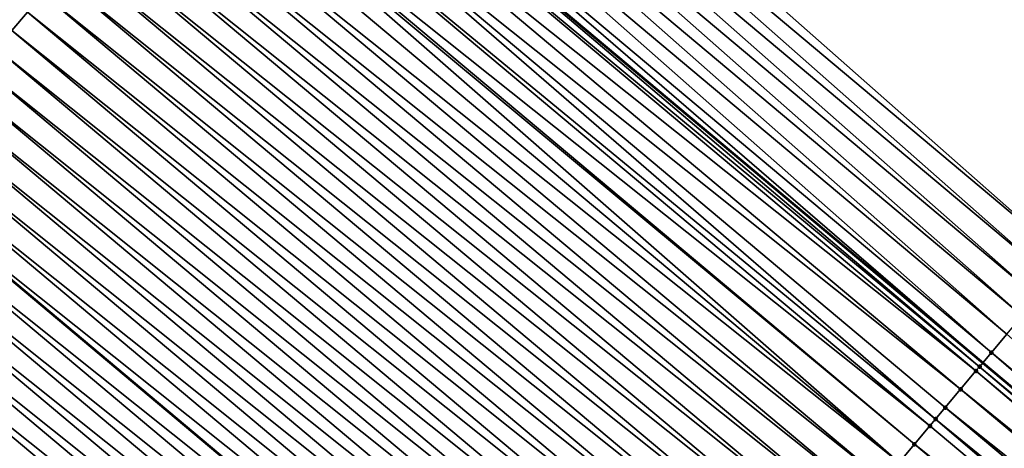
# Model space of a CAD drawing. Header units: feet. Extents: x 2007189 to 2022806, y 818621 to 837694.
# Tile 368 of 680: x 2015933 to 2015954, y 819826 to 819835. Entities that reach past the tile are written whole.
import ezdxf

# ---------------------------------------------------------------- set-up
doc = ezdxf.new("R2010")
doc.units = ezdxf.units.FT
doc.header["$MEASUREMENT"] = 0
for name, color, linetype, lineweight in [('EP_Travel Lane', 172, 'Continuous', 53), ('Road Shots', 141, 'Continuous', 100), ('Road X-Section', 40, 'Continuous', 13), ('STRIPING', 60, 'Continuous', 53)]:
    doc.layers.add(name, color=color, linetype=linetype, lineweight=lineweight)
doc.layers.add('I-77-MM17-21_SB-Surface-Border', color=7, linetype='Continuous')
doc.layers.add('I-77-MM17-21_SB-Surface-TIN', color=7, linetype='Continuous')

msp = doc.modelspace()

# ---------------------------------------------------------------- linework, layer by layer
at = {"layer": 'EP_Travel Lane'}
msp.add_polyline3d([(2015800.343797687, 819956.3280257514, 258.8786010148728), (2015815.66086029, 819943.4708387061, 259.1643164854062), (2015830.978050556, 819930.6135444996, 259.4366893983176), (2015846.295183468, 819917.7562984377, 259.7150493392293), (2015861.612343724, 819904.8990294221, 259.9905541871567), (2015876.929869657, 819892.0414534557, 260.2278165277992), (2015892.247178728, 819879.1840595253, 260.4877616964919), (2015907.564318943, 819866.3268073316, 260.7653570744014), (2015922.881623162, 819853.469417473, 261.0258082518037), (2015938.199376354, 819840.611650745, 261.2393019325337), (2015953.515313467, 819827.7568062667, 261.469608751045), (2015968.83556831, 819814.9028743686, 261.7273404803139), (2015984.155948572, 819802.048837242, 261.9716308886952), (2015999.476426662, 819789.1947180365, 262.205439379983), (2016014.796709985, 819776.3407622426, 262.4601193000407), (2016030.117183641, 819763.4866467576, 262.6944060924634)], dxfattribs=at)
at = {"layer": 'I-77-MM17-21_SB-Surface-Border', "color": 3, "linetype": 'Continuous', "lineweight": -3}
msp.add_polyline3d([(2015801.80948432, 819958.0731653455, 258.8288225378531), (2015816.483349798, 819944.4502775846, 259.1431098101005), (2015831.800585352, 819931.5929453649, 259.4107472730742), (2015848.08246596, 819919.884290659, 259.6512674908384), (2015863.39969002, 819907.0269680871, 259.9200997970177), (2015879.038939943, 819894.5521371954, 260.1299590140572), (2015894.356149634, 819881.6948266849, 260.4002980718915), (2015909.673386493, 819868.8374933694, 260.6677853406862), (2015924.990796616, 819855.9800146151, 260.917161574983), (2015940.308407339, 819843.1223674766, 261.1455541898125), (2015955.302306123, 819829.8850363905, 261.3832154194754), (2015970.300858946, 819816.6483402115, 261.6759490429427), (2015985.299783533, 819803.4113321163, 261.9288547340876), (2015999.977230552, 819789.7913720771, 262.1927512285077), (2016015.619066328, 819777.3203047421, 262.428381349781), (2016030.296526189, 819763.7003339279, 262.690905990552)], dxfattribs=at)
at = {"layer": 'I-77-MM17-21_SB-Surface-TIN', "color": 128, "linetype": 'Continuous', "lineweight": -3}
for points in [[(2015933.236479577, 819834.6969394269, 261.1209453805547), (2015933.557859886, 819835.0799729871, 261.1294841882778), (2015917.918823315, 819847.5546247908, 260.8973136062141)], [(2015955.302306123, 819829.8850363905, 261.3832154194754), (2015940.308407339, 819843.1223674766, 261.1455541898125), (2015939.986797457, 819842.73952662, 261.1610240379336)], [(2015954.980824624, 819829.5020877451, 261.3946316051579), (2015939.986797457, 819842.73952662, 261.1610240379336), (2015939.665266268, 819842.3566197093, 261.168264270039)], [(2015954.980824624, 819829.5020877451, 261.3946316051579), (2015955.302306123, 819829.8850363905, 261.3832154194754), (2015939.986797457, 819842.73952662, 261.1610240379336)], [(2015954.659336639, 819829.1191445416, 261.4067425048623), (2015939.665266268, 819842.3566197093, 261.168264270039), (2015939.343672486, 819841.9737653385, 261.1820503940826)], [(2015954.659336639, 819829.1191445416, 261.4067425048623), (2015954.980824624, 819829.5020877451, 261.3946316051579), (2015939.665266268, 819842.3566197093, 261.168264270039)], [(2015954.337775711, 819828.7362625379, 261.4266659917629), (2015939.343672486, 819841.9737653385, 261.1820503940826), (2015939.022041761, 819841.5909419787, 261.199700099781)], [(2015954.337775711, 819828.7362625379, 261.4266659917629), (2015954.659336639, 819829.1191445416, 261.4067425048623), (2015939.343672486, 819841.9737653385, 261.1820503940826)], [(2015954.016146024, 819828.3534382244, 261.4539540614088), (2015939.022041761, 819841.5909419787, 261.199700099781), (2015938.700315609, 819841.2081987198, 261.227329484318)], [(2015954.016146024, 819828.3534382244, 261.4539540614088), (2015954.337775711, 819828.7362625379, 261.4266659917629), (2015939.022041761, 819841.5909419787, 261.199700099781)], [(2015953.694646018, 819827.9705051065, 261.4673524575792), (2015938.700315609, 819841.2081987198, 261.227329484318), (2015938.378806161, 819840.8252735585, 261.2322959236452)], [(2015953.694646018, 819827.9705051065, 261.4673524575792), (2015954.016146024, 819828.3534382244, 261.4539540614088), (2015938.700315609, 819841.2081987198, 261.227329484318)], [(2015938.378806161, 819840.8252735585, 261.2322959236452), (2015938.199376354, 819840.611650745, 261.2393019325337), (2015953.515313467, 819827.7568062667, 261.469608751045)], [(2015953.694646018, 819827.9705051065, 261.4673524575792), (2015938.378806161, 819840.8252735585, 261.2322959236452), (2015953.515313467, 819827.7568062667, 261.469608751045)], [(2015953.446909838, 819827.6752941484, 261.4704693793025), (2015938.199376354, 819840.611650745, 261.2393019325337), (2015938.057224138, 819840.4424093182, 261.2448524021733)], [(2015953.446909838, 819827.6752941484, 261.4704693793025), (2015953.515313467, 819827.7568062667, 261.469608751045), (2015938.199376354, 819840.611650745, 261.2393019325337)], [(2015953.373246, 819827.5874880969, 261.470041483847), (2015938.057224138, 819840.4424093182, 261.2448524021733), (2015937.735811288, 819840.0594030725, 261.2397166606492)], [(2015953.373246, 819827.5874880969, 261.470041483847), (2015953.446909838, 819827.6752941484, 261.4704693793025), (2015938.057224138, 819840.4424093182, 261.2448524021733)], [(2015953.051921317, 819827.2044078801, 261.4646616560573), (2015937.735811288, 819840.0594030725, 261.2397166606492), (2015937.414414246, 819839.6763835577, 261.2329277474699)], [(2015953.051921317, 819827.2044078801, 261.4646616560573), (2015953.373246, 819827.5874880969, 261.470041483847), (2015937.735811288, 819840.0594030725, 261.2397166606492)], [(2015952.528294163, 819826.5801177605, 261.4544798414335), (2015937.414414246, 819839.6763835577, 261.2329277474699), (2015937.093022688, 819839.2933594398, 261.2255653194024)], [(2015952.528294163, 819826.5801177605, 261.4544798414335), (2015952.73060348, 819826.8213219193, 261.4585485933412), (2015937.414414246, 819839.6763835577, 261.2329277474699)], [(2015952.73060348, 819826.8213219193, 261.4585485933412), (2015953.051921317, 819827.2044078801, 261.4646616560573), (2015937.414414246, 819839.6763835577, 261.2329277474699)], [(2015952.409298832, 819826.4382248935, 261.4510229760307), (2015937.093022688, 819839.2933594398, 261.2255653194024), (2015936.771625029, 819838.9103404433, 261.2188409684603)], [(2015952.409298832, 819826.4382248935, 261.4510229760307), (2015952.528294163, 819826.5801177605, 261.4544798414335), (2015937.093022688, 819839.2933594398, 261.2255653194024)], [(2015952.088006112, 819826.0551178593, 261.4422197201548), (2015936.771625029, 819838.9103404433, 261.2188409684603), (2015936.718891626, 819838.8474952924, 261.2176753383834)], [(2015952.088006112, 819826.0551178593, 261.4422197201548), (2015952.409298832, 819826.4382248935, 261.4510229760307), (2015936.771625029, 819838.9103404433, 261.2188409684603)], [(2015951.766714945, 819825.6720095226, 261.4332501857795), (2015936.718891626, 819838.8474952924, 261.2176753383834), (2015936.450254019, 819838.5272990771, 261.2093296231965)], [(2015951.766714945, 819825.6720095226, 261.4332501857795), (2015952.088006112, 819826.0551178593, 261.4422197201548), (2015936.718891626, 819838.8474952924, 261.2176753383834)], [(2015951.766714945, 819825.6720095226, 261.4332501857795), (2015936.450254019, 819838.5272990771, 261.2093296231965), (2015936.128892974, 819838.1442493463, 261.1987761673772)], [(2015951.445429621, 819825.2888962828, 261.4236547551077), (2015936.128892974, 819838.1442493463, 261.1987761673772), (2015935.807506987, 819837.7612205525, 261.1908311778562)], [(2015951.445429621, 819825.2888962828, 261.4236547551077), (2015951.766714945, 819825.6720095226, 261.4332501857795), (2015936.128892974, 819838.1442493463, 261.1987761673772)], [(2015951.124126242, 819824.9057981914, 261.4159931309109), (2015935.807506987, 819837.7612205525, 261.1908311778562), (2015935.48611257, 819837.3781988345, 261.1837677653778)], [(2015951.124126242, 819824.9057981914, 261.4159931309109), (2015951.445429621, 819825.2888962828, 261.4236547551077), (2015935.807506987, 819837.7612205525, 261.1908311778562)], [(2015950.802823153, 819824.522699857, 261.4083004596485), (2015935.48611257, 819837.3781988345, 261.1837677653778), (2015935.164722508, 819836.9951734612, 261.1762489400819)], [(2015950.802823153, 819824.522699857, 261.4083004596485), (2015951.124126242, 819824.9057981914, 261.4159931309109), (2015935.48611257, 819837.3781988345, 261.1837677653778)], [(2015950.481532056, 819824.1395914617, 261.3993234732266), (2015935.164722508, 819836.9951734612, 261.1762489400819), (2015934.843345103, 819836.6121374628, 261.1674063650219)], [(2015950.481532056, 819824.1395914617, 261.3993234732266), (2015950.802823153, 819824.522699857, 261.4083004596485), (2015935.164722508, 819836.9951734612, 261.1762489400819)], [(2015950.16023215, 819823.7564904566, 261.3912898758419), (2015934.843345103, 819836.6121374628, 261.1674063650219), (2015934.52196629, 819836.2291026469, 261.1587110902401)], [(2015950.16023215, 819823.7564904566, 261.3912898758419), (2015950.481532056, 819824.1395914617, 261.3993234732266), (2015934.843345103, 819836.6121374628, 261.1674063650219)], [(2015949.838942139, 819823.3733811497, 261.382196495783), (2015934.52196629, 819836.2291026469, 261.1587110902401), (2015934.200606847, 819835.8460515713, 261.147990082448)], [(2015949.838942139, 819823.3733811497, 261.382196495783), (2015950.16023215, 819823.7564904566, 261.3912898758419), (2015934.52196629, 819836.2291026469, 261.1587110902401)], [(2015949.517646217, 819822.990276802, 261.3737361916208), (2015934.200606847, 819835.8460515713, 261.147990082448), (2015933.879240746, 819835.4630060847, 261.137965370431)], [(2015949.517646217, 819822.990276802, 261.3737361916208), (2015949.838942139, 819823.3733811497, 261.382196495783), (2015934.200606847, 819835.8460515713, 261.147990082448)], [(2015949.196348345, 819822.6071740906, 261.3654847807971), (2015933.879240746, 819835.4630060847, 261.137965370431), (2015933.557859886, 819835.0799729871, 261.1294841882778)], [(2015949.196348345, 819822.6071740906, 261.3654847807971), (2015949.517646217, 819822.990276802, 261.3737361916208), (2015933.879240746, 819835.4630060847, 261.137965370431)], [(2015948.875063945, 819822.2240600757, 261.3557904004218), (2015933.557859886, 819835.0799729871, 261.1294841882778), (2015933.236479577, 819834.6969394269, 261.1209453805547)], [(2015948.875063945, 819822.2240600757, 261.3557904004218), (2015949.196348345, 819822.6071740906, 261.3654847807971), (2015933.557859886, 819835.0799729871, 261.1294841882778)], [(2015948.553769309, 819821.8409546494, 261.3471923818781), (2015933.236479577, 819834.6969394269, 261.1209453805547), (2015932.915127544, 819834.3138821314, 261.1094494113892)], [(2015948.553769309, 819821.8409546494, 261.3471923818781), (2015948.875063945, 819822.2240600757, 261.3557904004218), (2015933.236479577, 819834.6969394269, 261.1209453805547)], [(2015948.232470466, 819821.4578527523, 261.3390449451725), (2015932.915127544, 819834.3138821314, 261.1094494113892), (2015932.593746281, 819833.9308493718, 261.1010103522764)], [(2015948.232470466, 819821.4578527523, 261.3390449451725), (2015948.553769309, 819821.8409546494, 261.3471923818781), (2015932.915127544, 819834.3138821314, 261.1094494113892)], [(2015947.91118657, 819821.0747383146, 261.3292965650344), (2015932.593746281, 819833.9308493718, 261.1010103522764), (2015932.272343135, 819833.5478349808, 261.0948597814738)], [(2015947.91118657, 819821.0747383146, 261.3292965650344), (2015948.232470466, 819821.4578527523, 261.3390449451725), (2015932.593746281, 819833.9308493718, 261.1010103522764)], [(2015947.589893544, 819820.6916315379, 261.3205261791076), (2015932.272343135, 819833.5478349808, 261.0948597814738), (2015931.950960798, 819833.1648031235, 261.0865331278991)], [(2015947.589893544, 819820.6916315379, 261.3205261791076), (2015947.91118657, 819821.0747383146, 261.3292965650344), (2015932.272343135, 819833.5478349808, 261.0948597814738)], [(2015947.268600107, 819820.3085251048, 261.3117996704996), (2015931.950960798, 819833.1648031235, 261.0865331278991), (2015931.629586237, 819832.7817647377, 261.0773931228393)], [(2015947.268600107, 819820.3085251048, 261.3117996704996), (2015947.589893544, 819820.6916315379, 261.3205261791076), (2015931.950960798, 819833.1648031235, 261.0865331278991)], [(2015946.947310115, 819819.9254157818, 261.3027042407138), (2015931.629586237, 819832.7817647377, 261.0773931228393), (2015931.308226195, 819832.3987141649, 261.0667347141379)], [(2015946.947310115, 819819.9254157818, 261.3027042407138), (2015947.268600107, 819820.3085251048, 261.3117996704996), (2015931.629586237, 819832.7817647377, 261.0773931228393)], [(2015946.626020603, 819819.542306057, 261.2935575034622), (2015931.308226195, 819832.3987141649, 261.0667347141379), (2015930.986864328, 819832.0156651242, 261.0562672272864)], [(2015946.626020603, 819819.542306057, 261.2935575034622), (2015946.947310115, 819819.9254157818, 261.3027042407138), (2015931.308226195, 819832.3987141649, 261.0667347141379)], [(2015946.304759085, 819819.1591728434, 261.2814122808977), (2015930.986864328, 819832.0156651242, 261.0562672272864), (2015930.665518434, 819831.6326024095, 261.0441156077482)], [(2015946.304759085, 819819.1591728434, 261.2814122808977), (2015946.626020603, 819819.542306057, 261.2935575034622), (2015930.986864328, 819832.0156651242, 261.0562672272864)], [(2015930.344199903, 819831.2495172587, 261.0291297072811), (2015945.983468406, 819818.7760638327, 261.2723764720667), (2015930.665518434, 819831.6326024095, 261.0441156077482)], [(2015946.304759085, 819819.1591728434, 261.2814122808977), (2015930.665518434, 819831.6326024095, 261.0441156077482), (2015945.983468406, 819818.7760638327, 261.2723764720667)], [(2015945.662181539, 819818.3929521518, 261.2629602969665), (2015930.344199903, 819831.2495172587, 261.0291297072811), (2015930.022775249, 819830.8665209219, 261.0252284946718)], [(2015945.662181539, 819818.3929521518, 261.2629602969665), (2015945.983468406, 819818.7760638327, 261.2723764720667), (2015930.344199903, 819831.2495172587, 261.0291297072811)], [(2015945.340868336, 819818.0098623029, 261.2563508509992), (2015930.022775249, 819830.8665209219, 261.0252284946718), (2015929.70137726, 819830.4835022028, 261.0185386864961)], [(2015945.340868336, 819818.0098623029, 261.2563508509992), (2015945.662181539, 819818.3929521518, 261.2629602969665), (2015930.022775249, 819830.8665209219, 261.0252284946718)], [(2015945.019555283, 819817.6267723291, 261.2497254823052), (2015929.70137726, 819830.4835022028, 261.0185386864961), (2015929.379970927, 819830.1004904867, 261.0127214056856)], [(2015945.019555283, 819817.6267723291, 261.2497254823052), (2015945.340868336, 819818.0098623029, 261.2563508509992), (2015929.70137726, 819830.4835022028, 261.0185386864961)], [(2015944.698246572, 819817.2436787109, 261.2426348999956), (2015929.379970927, 819830.1004904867, 261.0127214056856), (2015929.058585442, 819829.7174612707, 261.0047238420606)], [(2015944.698246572, 819817.2436787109, 261.2426348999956), (2015945.019555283, 819817.6267723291, 261.2497254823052), (2015929.379970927, 819830.1004904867, 261.0127214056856)], [(2015944.376945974, 819816.8605782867, 261.2346754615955), (2015929.058585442, 819829.7174612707, 261.0047238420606), (2015928.737199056, 819829.3344328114, 260.9968205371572)], [(2015944.376945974, 819816.8605782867, 261.2346754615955), (2015944.698246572, 819817.2436787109, 261.2426348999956), (2015929.058585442, 819829.7174612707, 261.0047238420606)], [(2015944.055641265, 819816.4774813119, 261.2271563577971), (2015928.737199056, 819829.3344328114, 260.9968205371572), (2015928.415808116, 819828.9514081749, 260.9893935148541)], [(2015944.055641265, 819816.4774813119, 261.2271563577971), (2015944.376945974, 819816.8605782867, 261.2346754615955), (2015928.737199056, 819829.3344328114, 260.9968205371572)], [(2015943.734326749, 819816.0943925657, 261.2206876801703), (2015928.415808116, 819828.9514081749, 260.9893935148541), (2015928.094427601, 819828.5683747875, 260.9808762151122)], [(2015943.734326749, 819816.0943925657, 261.2206876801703), (2015944.055641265, 819816.4774813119, 261.2271563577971), (2015928.415808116, 819828.9514081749, 260.9893935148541)], [(2015943.413014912, 819815.7113015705, 261.2139319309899), (2015928.094427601, 819828.5683747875, 260.9808762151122), (2015927.773032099, 819828.1853539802, 260.9739262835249)], [(2015943.413014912, 819815.7113015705, 261.2139319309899), (2015943.734326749, 819816.0943925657, 261.2206876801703), (2015928.094427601, 819828.5683747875, 260.9808762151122)], [(2015969.014906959, 819815.1165674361, 261.7243965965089), (2015954.016146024, 819828.3534382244, 261.4539540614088), (2015953.694646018, 819827.9705051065, 261.4673524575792)], [(2015943.091698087, 819815.3282147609, 261.2077104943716), (2015927.773032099, 819828.1853539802, 260.9739262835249), (2015927.451619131, 819827.8023478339, 260.9688029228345)], [(2015943.091698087, 819815.3282147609, 261.2077104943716), (2015943.413014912, 819815.7113015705, 261.2139319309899), (2015927.773032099, 819828.1853539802, 260.9739262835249)], [(2015942.770382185, 819814.9451271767, 261.2013901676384), (2015927.451619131, 819827.8023478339, 260.9688029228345), (2015927.130214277, 819827.4193348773, 260.9628310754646)], [(2015942.770382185, 819814.9451271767, 261.2013901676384), (2015943.091698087, 819815.3282147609, 261.2077104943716), (2015927.451619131, 819827.8023478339, 260.9688029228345)], [(2015953.694646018, 819827.9705051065, 261.4673524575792), (2015953.515313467, 819827.7568062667, 261.469608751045), (2015968.83556831, 819814.9028743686, 261.7273404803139)], [(2015969.014906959, 819815.1165674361, 261.7243965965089), (2015953.694646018, 819827.9705051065, 261.4673524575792), (2015968.83556831, 819814.9028743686, 261.7273404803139)], [(2015968.693482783, 819814.7335706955, 261.7296728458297), (2015953.446909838, 819827.6752941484, 261.4704693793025), (2015953.373246, 819827.5874880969, 261.470041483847)], [(2015953.446909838, 819827.6752941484, 261.4704693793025), (2015968.83556831, 819814.9028743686, 261.7273404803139), (2015953.515313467, 819827.7568062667, 261.469608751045)], [(2015968.693482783, 819814.7335706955, 261.7296728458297), (2015968.83556831, 819814.9028743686, 261.7273404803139), (2015953.446909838, 819827.6752941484, 261.4704693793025)], [(2015942.449067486, 819814.5620385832, 261.1949410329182), (2015927.130214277, 819827.4193348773, 260.9628310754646), (2015926.808827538, 819827.0363067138, 260.9549646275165)], [(2015942.449067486, 819814.5620385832, 261.1949410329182), (2015942.770382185, 819814.9451271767, 261.2013901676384), (2015927.130214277, 819827.4193348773, 260.9628310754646)], [(2015968.608372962, 819814.6321334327, 261.7298222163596), (2015953.373246, 819827.5874880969, 261.470041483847), (2015953.051921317, 819827.2044078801, 261.4646616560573)], [(2015968.608372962, 819814.6321334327, 261.7298222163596), (2015968.693482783, 819814.7335706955, 261.7296728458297), (2015953.373246, 819827.5874880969, 261.470041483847)], [(2015968.372121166, 819814.3505214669, 261.7282486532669), (2015953.051921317, 819827.2044078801, 261.4646616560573), (2015952.73060348, 819826.8213219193, 261.4585485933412)], [(2015968.372121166, 819814.3505214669, 261.7282486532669), (2015968.608372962, 819814.6321334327, 261.7298222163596), (2015953.051921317, 819827.2044078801, 261.4646616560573)], [(2015942.127762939, 819814.1789414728, 261.1874045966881), (2015926.808827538, 819827.0363067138, 260.9549646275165), (2015926.487444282, 819826.6532756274, 260.9467340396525)], [(2015942.127762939, 819814.1789414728, 261.1874045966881), (2015942.449067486, 819814.5620385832, 261.1949410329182), (2015926.808827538, 819827.0363067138, 260.9549646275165)], [(2015968.050802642, 819813.9674360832, 261.7222090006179), (2015952.73060348, 819826.8213219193, 261.4585485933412), (2015952.528294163, 819826.5801177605, 261.4544798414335)], [(2015968.050802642, 819813.9674360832, 261.7222090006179), (2015968.372121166, 819814.3505214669, 261.7282486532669), (2015952.73060348, 819826.8213219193, 261.4585485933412)], [(2015941.806449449, 819813.7958518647, 261.1808259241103), (2015926.487444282, 819826.6532756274, 260.9467340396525), (2015926.166058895, 819826.2702463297, 260.9387262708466)], [(2015941.806449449, 819813.7958518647, 261.1808259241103), (2015942.127762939, 819814.1789414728, 261.1874045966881), (2015926.487444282, 819826.6532756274, 260.9467340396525)], [(2015967.729503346, 819813.584334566, 261.7141097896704), (2015952.528294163, 819826.5801177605, 261.4544798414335), (2015952.409298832, 819826.4382248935, 261.4510229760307)], [(2015967.729503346, 819813.584334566, 261.7141097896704), (2015968.050802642, 819813.9674360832, 261.7222090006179), (2015952.528294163, 819826.5801177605, 261.4544798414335)], [(2015967.729503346, 819813.584334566, 261.7141097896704), (2015952.409298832, 819826.4382248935, 261.4510229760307), (2015952.088006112, 819826.0551178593, 261.4422197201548)], [(2015941.485146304, 819813.4127535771, 261.1731392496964), (2015926.166058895, 819826.2702463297, 260.9387262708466), (2015925.844677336, 819825.887213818, 260.9303180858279)], [(2015941.485146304, 819813.4127535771, 261.1731392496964), (2015941.806449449, 819813.7958518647, 261.1808259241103), (2015926.166058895, 819826.2702463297, 260.9387262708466)], [(2015967.408214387, 819813.2012243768, 261.7049035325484), (2015952.088006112, 819826.0551178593, 261.4422197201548), (2015951.766714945, 819825.6720095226, 261.4332501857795)], [(2015967.408214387, 819813.2012243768, 261.7049035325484), (2015967.729503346, 819813.584334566, 261.7141097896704), (2015952.088006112, 819826.0551178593, 261.4422197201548)]]:
    msp.add_3dface(points, dxfattribs=at)
at = {"layer": 'Road Shots', "lineweight": 100}
for p in [(2015953.694646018, 819827.9705051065, 261.4673524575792), (2015953.446909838, 819827.6752941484, 261.4704693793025), (2015953.373246, 819827.5874880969, 261.470041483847), (2015953.051921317, 819827.2044078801, 261.4646616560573), (2015952.73060348, 819826.8213219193, 261.4585485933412), (2015952.528294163, 819826.5801177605, 261.4544798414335), (2015952.409298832, 819826.4382248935, 261.4510229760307), (2015952.088006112, 819826.0551178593, 261.4422197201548)]:
    msp.add_point(p, dxfattribs=at)
at = {"layer": 'Road X-Section', "extrusion": (0.7658703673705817, -0.6428738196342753, 0.01248328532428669), "elevation": 1016896.524974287, "flags": 128}
msp.add_lwpolyline([(1924038.719172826, -12434.03276274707), (1924038.219172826, -12434.01729169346), (1924037.719172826, -12434.01005089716), (1924037.219172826, -12433.99626369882), (1924036.719172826, -12433.97861261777), (1924036.219172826, -12433.9509810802), (1924035.719172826, -12433.94601425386), (1924035.219172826, -12433.93345679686), (1924035.21913427, -12433.93345676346), (1924034.719172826, -12433.93859293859), (1924034.219172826, -12433.9453823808), (1924033.719172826, -12433.95274538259), (1924033.219172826, -12433.95947025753), (1924033.13713427, -12433.96063597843), (1924032.719172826, -12433.96898234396), (1924032.219172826, -12433.97953662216), (1924031.719172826, -12433.98748223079), (1924031.219172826, -12433.9945461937), (1924030.719172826, -12434.00206560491), (1924030.219172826, -12434.01090886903), (1924029.719172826, -12434.01960482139), (1924029.219172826, -12434.03032666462), (1924028.719172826, -12434.04035215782), (1924028.219172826, -12434.04883400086), (1924027.719172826, -12434.05737347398), (1924027.219172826, -12434.06887033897), (1924026.719172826, -12434.0773100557), (1924026.219172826, -12434.08346110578), (1924025.719172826, -12434.09178840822), (1924025.219172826, -12434.10092912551), (1924024.719172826, -12434.11158836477), (1924024.219172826, -12434.12205666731), (1924023.719172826, -12434.13420922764), (1924023.219172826, -12434.14919630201), (1924022.719172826, -12434.15309781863), (1924022.219172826, -12434.15978814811), (1924021.719172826, -12434.16560588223), (1924021.219172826, -12434.17360406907), (1924020.719172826, -12434.18150798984), (1924020.219172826, -12434.1889355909), (1924019.719172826, -12434.19745355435), (1924019.219172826, -12434.20440402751), (1924018.719172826, -12434.20952778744), (1924018.219172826, -12434.21550010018), (1924017.719172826, -12434.22336716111), (1924017.219172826, -12434.23159839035), (1924016.719172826, -12434.23960678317), (1924016.219172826, -12434.2480156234), (1924015.719172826, -12434.25689454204), (1924015.219172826, -12434.26530791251), (1924014.719172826, -12434.27348939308), (1924014.219172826, -12434.28187401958), (1924013.719172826, -12434.29138937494), (1924013.219172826, -12434.29909585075), (1924012.719172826, -12434.30661407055), (1924012.219172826, -12434.31716940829), (1924011.719172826, -12434.32743612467), (1924011.579515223, -12434.33341035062), (1924011.219172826, -12434.34361269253), (1924011.117419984, -12434.34249844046), (1924010.719172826, -12434.33900715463), (1924010.50513427, -12434.34697887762), (1924010.219172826, -12434.36268296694), (1924009.719172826, -12434.39143681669), (1924009.219172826, -12434.41796751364), (1924008.719172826, -12434.44065305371), (1924008.219172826, -12434.46337912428), (1924007.719172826, -12434.48703049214), (1924007.219172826, -12434.51025673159), (1924006.719172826, -12434.53071592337), (1924006.219172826, -12434.55115220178), (1924005.719172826, -12434.57166244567), (1924005.538181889, -12434.57908949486)], dxfattribs=at)
at = {"layer": 'Road X-Section', "extrusion": (0.766019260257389, -0.642702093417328, 0.01218655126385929), "elevation": 1017357.391385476, "flags": 128}
msp.add_lwpolyline([(1923807.034650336, -12137.59611136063), (1923806.534650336, -12137.58469432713), (1923806.034650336, -12137.57258252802), (1923805.534650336, -12137.55265756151), (1923805.034650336, -12137.52536746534), (1923804.534650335, -12137.51196807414), (1923804.149263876, -12137.50885092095), (1923804.034650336, -12137.50927884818), (1923803.534650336, -12137.5146590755), (1923803.034650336, -12137.52077259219), (1923802.719835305, -12137.52484164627), (1923802.534650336, -12137.52829876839), (1923802.034650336, -12137.53710267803), (1923801.534650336, -12137.54607287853), (1923801.034650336, -12137.5556690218), (1923800.534650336, -12137.56333121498), (1923800.034650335, -12137.57102445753), (1923799.534650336, -12137.58000211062), (1923799.034650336, -12137.58803630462), (1923798.534650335, -12137.59713035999), (1923798.034650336, -12137.60559129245), (1923797.534650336, -12137.61384331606), (1923797.034650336, -12137.62353841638), (1923796.534650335, -12137.63213707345), (1923796.034650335, -12137.64028511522), (1923795.534650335, -12137.65003421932), (1923795.034650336, -12137.65880525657), (1923794.534650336, -12137.66753241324), (1923794.034650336, -12137.6766285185), (1923793.534650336, -12137.68577593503), (1923793.034650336, -12137.69792205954), (1923792.534650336, -12137.70695853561), (1923792.034650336, -12137.7163754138), (1923791.534650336, -12137.72298535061), (1923791.034650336, -12137.72961121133), (1923790.534650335, -12137.73670232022), (1923790.034650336, -12137.74466234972), (1923789.534650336, -12137.75218201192), (1923789.034650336, -12137.75865116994), (1923788.534650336, -12137.76540742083), (1923788.034650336, -12137.77162931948), (1923787.534650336, -12137.77795011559), (1923787.034650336, -12137.78439972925), (1923786.534650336, -12137.79193672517), (1923786.034650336, -12137.7985158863), (1923785.534650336, -12137.80620313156), (1923785.034650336, -12137.81447100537), (1923784.534650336, -12137.8230727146), (1923784.034650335, -12137.83209652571), (1923783.534650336, -12137.84049352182), (1923783.034650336, -12137.84865871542), (1923782.534650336, -12137.85633431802), (1923782.034650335, -12137.86416913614), (1923781.534650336, -12137.87214286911), (1923781.034650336, -12137.88360954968), (1923780.534650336, -12137.89807175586), (1923780.034650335, -12137.91339231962), (1923779.534650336, -12137.92655548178), (1923779.476216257, -12137.92858939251), (1923779.034650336, -12137.94709733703), (1923778.534650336, -12137.97098313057), (1923778.034650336, -12137.99519083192), (1923777.534650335, -12138.01773560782), (1923777.034650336, -12138.03882420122), (1923776.534650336, -12138.05927686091), (1923776.034650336, -12138.08052097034), (1923775.534650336, -12138.10345296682), (1923775.034650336, -12138.12738448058), (1923774.72154959, -12138.14190659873)], dxfattribs=at)
at = {"layer": 'STRIPING'}
msp.add_polyline3d([(2015808.12655468, 819934.4921661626, 259.0159494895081), (2015823.4437235, 819921.6348899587, 259.2905596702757), (2015838.760903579, 819908.7776043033, 259.563990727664), (2015854.078221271, 819895.9202031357, 259.8230309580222), (2015869.395451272, 819883.0628755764, 260.0912419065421), (2015884.713042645, 819870.2052446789, 260.3216609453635), (2015900.030475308, 819857.3477470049, 260.568676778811), (2015915.347943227, 819844.4902197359, 260.8120065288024), (2015930.665518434, 819831.6326024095, 261.0441156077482), (2015945.983468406, 819818.7760638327, 261.2723764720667), (2015961.303736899, 819805.9221198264, 261.5286058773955), (2015976.624096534, 819793.0680993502, 261.7750721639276), (2015991.944395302, 819780.2141299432, 262.0280571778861), (2016007.264733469, 819767.3601274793, 262.2768238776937), (2016022.584994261, 819754.506189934, 262.5338767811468), (2016037.905512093, 819741.6520367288, 262.7633989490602)], dxfattribs=at)

doc.saveas('drawing.dxf')
